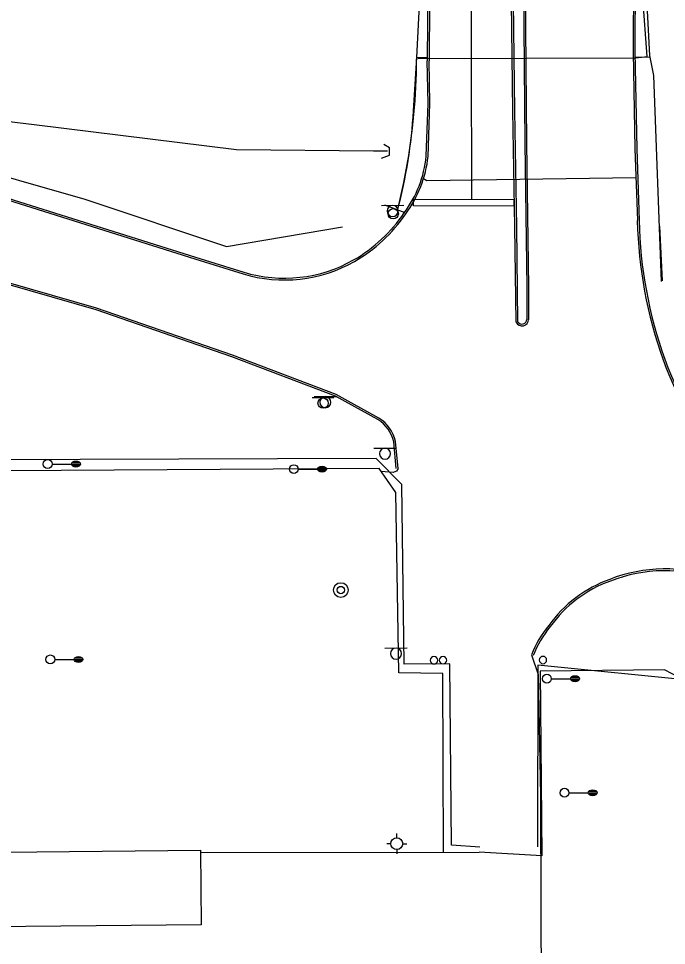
# Model space of a CAD drawing. Extents: x 2145380 to 2156929, y 139568 to 149130.
# Drawn here: x 2152866.6 to 2153084.9, y 142500.6 to 142813 of the extents above; entities that cross this region are included whole.
import ezdxf

# ---------------------------------------------------------------- set-up
doc = ezdxf.new("R2010")
doc.units = 0
for name, color, linetype in [('Default', 7, 'Continuous'), ('TOPO_Asphalt', 7, 'Continuous'), ('TOPO_Bridge', 7, 'Continuous'), ('TOPO_Building', 7, 'Continuous'), ('TOPO_Concrete', 7, 'Continuous'), ('TOPO_Curb Back', 7, 'Continuous'), ('TOPO_DRAIN_Headwall', 7, 'Continuous'), ('TOPO_Fence', 7, 'Continuous'), ('TOPO_Flowline', 7, 'Continuous'), ('TOPO_Guardrail', 7, 'Continuous'), ('TOPO_Light Pole', 7, 'Continuous'), ('TOPO_Misc', 7, 'Continuous'), ('TOPO_Misc Line', 7, 'Continuous'), ('TOPO_San Manhole', 7, 'Continuous'), ('TOPO_Sign', 7, 'Continuous'), ('TOPO_Wall Freestanding', 7, 'Continuous'), ('TOPO_Water Fire Hydrant', 7, 'Continuous')]:
    doc.layers.add(name, color=color, linetype=linetype)

# ---------------------------------------------------------------- blocks, each defined once
blk = doc.blocks.new('LP')
at = {"layer": 'TOPO_Light Pole'}
blk.add_line((3.81, 0), (20.32, 0), dxfattribs=at)
for points in [[(20.32, 0), (27.94, 0)], [(20.32, 0), (23.5, 0)], [(20.83, 1.27), (27.43, 1.27)], [(20.83, 1.27), (23.5, 1.27)], [(23.71, 1.27), (27.43, 1.27)], [(23.71, 0), (27.94, 0)], [(20.83, -1.27), (27.43, -1.27)], [(20.83, -1.27), (23.5, -1.27)], [(23.71, -1.27), (27.43, -1.27)]]:
    blk.add_lwpolyline(points, dxfattribs=at)
blk.add_circle((0, 0), 3.81, dxfattribs=at)
blk.add_ellipse((24.13, 0), major_axis=(3.81, 0), ratio=0.666667, dxfattribs=at)
blk = doc.blocks.new('POST')
at = {"layer": 'TOPO_Misc'}
for start, end in [(89.99996, 180.00004), (179.99996, 270.00004), (359.99996, 90.00004), (269.99996, 0.00004)]:
    blk.add_arc((-0.01, 0.03), 3.16, start, end, dxfattribs=at)
blk = doc.blocks.new('FIRHYD')
at = {"layer": 'TOPO_Water Fire Hydrant'}
for p, q in [((0, 10.2), (0, 17.3)), ((10.2, 0), (17.3, 0)), ((-10.2, 0), (-17.3, 0)), ((0, -10.2), (0, -17.3))]:
    blk.add_line(p, q, dxfattribs=at)
blk.add_circle((0, 0), 10.2, dxfattribs=at)
blk = doc.blocks.new('EXSIGN')
at = {"layer": 'Default'}
blk.add_line((9.3, 4.42), (-9.3, 4.42), dxfattribs=at)
blk.add_circle((0, 0), 4.42, dxfattribs=at)
blk = doc.blocks.new('EXMHSS')
at = {"layer": 'Default'}
for radius in [6.3, 3.13]:
    blk.add_circle((0, 0), radius, dxfattribs=at)

msp = doc.modelspace()

# ---------------------------------------------------------------- linework, layer by layer
at = {"layer": 'TOPO_Asphalt'}
for points in [[(2153003.06, 142759.13), (2153004.12, 142758.44), (2153074.59, 142759.4)], [(2152994.48, 142661.36), (2152993.95, 142660.41), (2152992.8, 142660.02), (2152988.73, 142660.39)], [(2153039.38, 142598.52), (2153041.63, 142591.92), (2153042.44, 142551.19), (2153042.53, 142511.63), (2153042.82, 142464.23), (2153043.92, 142397.44), (2153044.3, 142328.09), (2153044.49, 142314.75)]]:
    msp.add_lwpolyline(points, dxfattribs=at)
at = {"layer": 'TOPO_Bridge'}
for points in [[(2153074.62, 142799.77), (2153078.35, 142800.19), (2153076.89, 142820.03), (2153076.24, 142915.42), (2153075.58, 143011.18), (2153076.8, 143031.16), (2153073.16, 143031.37)], [(2153001.11, 142799.53), (2153074.62, 142799.77)]]:
    msp.add_lwpolyline(points, dxfattribs=at)
at = {"layer": 'TOPO_Building'}
msp.add_lwpolyline([(2152762.44, 142531.07), (2152927.92, 142532.7), (2152928.17, 142507.63), (2152762.69, 142505.99)], close=True, dxfattribs=at)
at = {"layer": 'TOPO_Concrete'}
for p, q in [((2153000.89, 142799.92), (2153004.33, 142799.9)), ((2153074.31, 142800.03), (2153079.23, 142799.98))]:
    msp.add_line(p, q, dxfattribs=at)
at = {"layer": 'TOPO_Curb Back'}
for points in [[(2153002.34, 143103.43), (2153002.49, 143069.54), (2153003.05, 143030.55), (2153003.55, 142983.5), (2153004.13, 142911.64), (2153004.56, 142838.05), (2153004.32, 142798.78)], [(2153002.94, 143103.44), (2153003.09, 143069.55), (2153003.65, 143030.55), (2153004.15, 142983.5), (2153004.73, 142911.64), (2153005.16, 142838.05), (2153004.92, 142798.78)], [(2153071.9, 143096.71), (2153072.35, 143063.79), (2153072.35, 143030.28), (2153072.47, 143023.44), (2153072.67, 142991.07), (2153073.21, 142926.13), (2153073.54, 142866.86), (2153073.77, 142826.76), (2153073.67, 142801.74), (2153074.27, 142769.07), (2153075.07, 142744.87)], [(2153072.5, 143096.73), (2153072.95, 143063.8), (2153072.95, 143030.28), (2153073.07, 143023.44), (2153073.27, 142991.07), (2153073.81, 142926.14), (2153074.14, 142866.86), (2153074.37, 142826.76), (2153074.27, 142801.74), (2153074.87, 142769.09), (2153075.67, 142744.89)], [(2153034.25, 142710.65), (2153033.82, 142742.77), (2153033.15, 142781.87), (2153032.7, 142818.44), (2153032.61, 142851.2), (2153031.98, 142912.41), (2153031.79, 142970.07), (2153031.27, 143007.76), (2153031.47, 143014.94)], [(2153034.85, 142710.8), (2153034.42, 142742.78), (2153033.75, 142781.88), (2153033.3, 142818.45), (2153033.21, 142851.21), (2153032.58, 142912.42), (2153032.39, 142970.08), (2153031.87, 143007.76), (2153032.07, 143014.92)], [(2153034.97, 143016.4), (2153035.82, 142976), (2153036.02, 142918.77), (2153036.44, 142864.28), (2153036.68, 142823.03), (2153037.18, 142771.04), (2153037.83, 142722.33), (2153037.81, 142711.61)], [(2153035.57, 143016.41), (2153036.42, 142976.01), (2153036.62, 142918.77), (2153037.04, 142864.28), (2153037.28, 142823.03), (2153037.78, 142771.05), (2153038.43, 142722.33), (2153038.41, 142711.61)], [(2153003.98, 142766.57), (2153004.58, 142784.34), (2153004.32, 142798.77)], [(2153004.58, 142766.53), (2153005.18, 142784.33), (2153004.92, 142798.78)], [(2152676.98, 142787.91), (2152706.61, 142784.47), (2152755.43, 142776.64), (2152813.73, 142764.62), (2152862.88, 142751.89), (2152925.99, 142732.03), (2152942.28, 142726.92)], [(2152677.05, 142788.5), (2152706.69, 142785.06), (2152755.54, 142777.23), (2152813.87, 142765.2), (2152863.05, 142752.46), (2152926.17, 142732.6), (2152942.45, 142727.49)], [(2152987.69, 142677.86), (2152973.36, 142685.77), (2152938.49, 142699.02), (2152892.72, 142714.8), (2152833.32, 142731.89), (2152807.48, 142737.62)], [(2152988, 142678.37), (2152973.62, 142686.32), (2152938.69, 142699.58), (2152892.9, 142715.37), (2152833.47, 142732.47), (2152807.57, 142738.22)], [(2152993.88, 142661.3), (2152993.06, 142670.34)], [(2152994.48, 142661.36), (2152993.65, 142670.44)]]:
    msp.add_lwpolyline(points, dxfattribs=at)
for centre, radius, start, end in [((2152964.92, 142770.8), 39.29, 323.6209, 353.8302), ((2152964.92, 142770.8), 39.89, 323.6357, 353.8625), ((2152953.01, 142777.23), 52.73, 300.1345, 325.6628), ((2152953.01, 142777.23), 53.33, 300.1308, 325.6513), ((2153224, 142748.18), 148.97, 181.2723, 199.6814), ((2153224, 142748.18), 148.37, 181.2711, 199.6809), ((2152956.12, 142772.95), 48.07, 253.2647, 299.4908), ((2152956.12, 142772.95), 47.47, 253.2688, 299.4868), ((2153036.22, 142711.6), 2.19, 205.8057, 0.1562), ((2153036.22, 142711.6), 1.59, 210.2385, 0.1953), ((2153190.11, 142736.61), 113.16, 199.9483, 224.8534), ((2153190.11, 142736.61), 112.56, 199.9491, 224.8541), ((2152980.65, 142667.15), 12.82, 14.4077, 56.6609), ((2152980.65, 142667.15), 13.41, 14.1972, 56.7612), ((2153084.55, 142575.66), 51.85, 70.6093, 111.1902), ((2153084.55, 142575.66), 51.25, 70.6599, 111.198), ((2153080.56, 142583.15), 43.44, 109.8646, 144.407), ((2153080.56, 142583.15), 42.84, 109.8553, 144.4327), ((2153074.62, 142584.42), 37.95, 140.7423, 158.1762), ((2153074.62, 142584.42), 37.35, 140.7128, 158.1762)]:
    msp.add_arc(centre, radius, start, end, dxfattribs=at)
at = {"layer": 'TOPO_DRAIN_Headwall'}
msp.add_lwpolyline([(2152988.89, 142765.95), (2152991.62, 142766.99), (2152991.53, 142769.38), (2152989.65, 142770.54)], dxfattribs=at)
at = {"layer": 'TOPO_Fence'}
msp.add_line((2152927.93, 142531.99), (2153021.82, 142532.07), dxfattribs=at)
for points in [[(2152583.15, 142802.24), (2152601.44, 142801.45), (2152622.19, 142800.21), (2152637.96, 142799.44), (2152663.15, 142797.14), (2152683.22, 142794.98), (2152700.46, 142793.04), (2152726.7, 142789.22), (2152745.42, 142786.14), (2152780.18, 142779.65), (2152805.76, 142773.94), (2152843.33, 142765.15), (2152888.92, 142752.13), (2152936.61, 142736.18), (2152975.73, 142742.82)], [(2153021.97, 142533.74), (2153012.51, 142534.42), (2153011.86, 142595.49), (2152996.52, 142595.46), (2152995.77, 142656.01), (2152987.13, 142664.77), (2152754.21, 142663.97), (2152757.9, 142608.38)], [(2153009.78, 142532.06), (2153009.57, 142592.25), (2152994.67, 142592.47), (2152993.74, 142653.32), (2152988.06, 142661.33), (2152755.87, 142659.85), (2152756.44, 142606.69)], [(2153561.48, 142320.06), (2153519.78, 142344.38), (2153463.11, 142377.43), (2153415.34, 142404.8), (2153371.54, 142429.82), (2153295.12, 142473.55), (2153269.03, 142488.93), (2153244.18, 142502.8), (2153191.17, 142533.81), (2153120.37, 142574.65), (2153084.19, 142593.46), (2153042.36, 142593.07), (2153042.95, 142530.87), (2153021.82, 142532.07)], [(2153577.01, 142280.54), (2153577.25, 142313.4), (2153465.48, 142377.26), (2153379.92, 142426.4), (2153294.07, 142475.67), (2153212.86, 142522.3), (2153095.52, 142589.66), (2153041.57, 142595.08), (2153041.42, 142533.87)]]:
    msp.add_lwpolyline(points, dxfattribs=at)
at = {"layer": 'TOPO_Flowline'}
msp.add_lwpolyline([(2152648.75, 142803.62), (2152710.66, 142797.05), (2152784.71, 142787.49), (2152788.04, 142787.31), (2152807.42, 142785.02), (2152871.82, 142777.24), (2152940, 142768.82), (2152986.18, 142768.45), (2152990.86, 142768.44)], dxfattribs=at)
at = {"layer": 'TOPO_Guardrail'}
for points in [[(2152994.38, 142748.66), (2152996.42, 142757.73), (2152998.06, 142766.87), (2152999.31, 142776.07), (2153000.17, 142785.32), (2153000.62, 142794.6), (2153000.69, 142799.33)], [(2152999.68, 142781.9), (2153000.8, 142799.84)], [(2153079.12, 142800.57), (2153080.46, 142793.77), (2153083.13, 142724.37)], [(2153083.52, 142724.56), (2153082.68, 142743.05)]]:
    msp.add_lwpolyline(points, dxfattribs=at)
msp.add_arc((2152828.86, 142792.2), 171.13, 345.2169, 356.5491, dxfattribs=at)
at = {"layer": 'TOPO_Misc Line'}
msp.add_lwpolyline([(2153019.36, 142752.03), (2153019.17, 142800.74), (2153019.19, 142825.09)], dxfattribs=at)
msp.add_lwpolyline([(2153033.48, 142749.75), (2152999.69, 142749.81), (2152999.69, 142752.06), (2153033.49, 142752)], close=True, dxfattribs=at)
at = {"layer": 'TOPO_Sign'}
for points in [[(2152988.91, 142750.03), (2152996.4, 142750.04)], [(2152992.66, 142750.03), (2152992.66, 142750.03)], [(2152990.79, 142748.16), (2152990.79, 142748.16)], [(2152992.66, 142746.29), (2152992.66, 142746.29)], [(2152994.53, 142748.16), (2152994.53, 142748.16)], [(2152966.2, 142685.57), (2152973.69, 142685.58)], [(2152968.08, 142683.7), (2152968.08, 142683.7)], [(2152969.95, 142685.57), (2152969.95, 142685.57)], [(2152971.81, 142683.7), (2152971.81, 142683.7)], [(2152969.95, 142681.83), (2152969.95, 142681.83)], [(2152986.33, 142668.23), (2152993.82, 142668.24)], [(2152990.08, 142668.23), (2152990.08, 142668.23)], [(2152988.21, 142666.36), (2152988.21, 142666.36)], [(2152990.08, 142664.49), (2152990.08, 142664.49)], [(2152991.94, 142666.36), (2152991.94, 142666.36)], [(2152990.03, 142600.86), (2152997.52, 142600.87)], [(2152991.91, 142598.99), (2152991.91, 142598.99)], [(2152993.78, 142600.86), (2152993.78, 142600.86)], [(2152995.64, 142598.99), (2152995.64, 142598.99)], [(2152993.78, 142597.13), (2152993.78, 142597.13)]]:
    msp.add_lwpolyline(points, dxfattribs=at)
for centre, start, end in [((2152992.66, 142748.16), 90, 180), ((2152992.66, 142748.16), 360, 90), ((2152992.66, 142748.16), 180, 270), ((2152992.66, 142748.16), 270, 0), ((2152969.95, 142683.7), 90, 180), ((2152969.95, 142683.7), 180, 270), ((2152969.95, 142683.7), 360, 90), ((2152969.95, 142683.7), 270, 0), ((2152990.08, 142666.36), 90, 180), ((2152990.08, 142666.36), 360, 90), ((2152990.08, 142666.36), 180, 270), ((2152990.08, 142666.36), 270, 0), ((2152993.78, 142598.99), 90, 180), ((2152993.78, 142598.99), 180, 270), ((2152993.78, 142598.99), 360, 90), ((2152993.78, 142598.99), 270, 0)]:
    msp.add_arc(centre, 1.87, start, end, dxfattribs=at)
at = {"layer": 'TOPO_Wall Freestanding'}
for p, q in [((2153000.8, 142799.84), (2153001.77, 142819.81)), ((2153078.15, 142820.08), (2153079.13, 142800.56))]:
    msp.add_line(p, q, dxfattribs=at)

# ---------------------------------------------------------------- block references
at = {"layer": 'TOPO_Light Pole', "xscale": 0.39370000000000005, "yscale": 0.3937000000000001}
for p in [(2152876.44, 142662.85), (2152959.35, 142661.14), (2152877.3, 142597.01), (2153044.59, 142590.52), (2153050.53, 142552.09)]:
    msp.add_blockref('LP', p, dxfattribs=at)
at = {"layer": 'TOPO_Misc', "xscale": 0.39370000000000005, "yscale": 0.3937000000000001}
for p in [(2153006.57, 142596.72), (2153009.61, 142596.75), (2153043.28, 142596.8)]:
    msp.add_blockref('POST', p, dxfattribs=at)
at = {"layer": 'TOPO_San Manhole', "xscale": 0.39370000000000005, "yscale": 0.3937000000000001}
msp.add_blockref('EXMHSS', (2152975.18, 142620.4), dxfattribs=at)
at = {"layer": 'TOPO_Sign', "xscale": 0.39370000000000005, "yscale": 0.3937, "rotation": -20.86087266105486}
msp.add_blockref('EXSIGN', (2152992.83, 142747.19), dxfattribs=at)
at = {"layer": 'TOPO_Sign', "xscale": 0.39370000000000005, "yscale": 0.3937000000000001}
msp.add_blockref('EXSIGN', (2152969.21, 142683.38), dxfattribs=at)
at = {"layer": 'TOPO_Water Fire Hydrant', "xscale": 0.19685000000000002, "yscale": 0.19685000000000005}
msp.add_blockref('FIRHYD', (2152994.03, 142534.93), dxfattribs=at)

doc.saveas('drawing.dxf')
